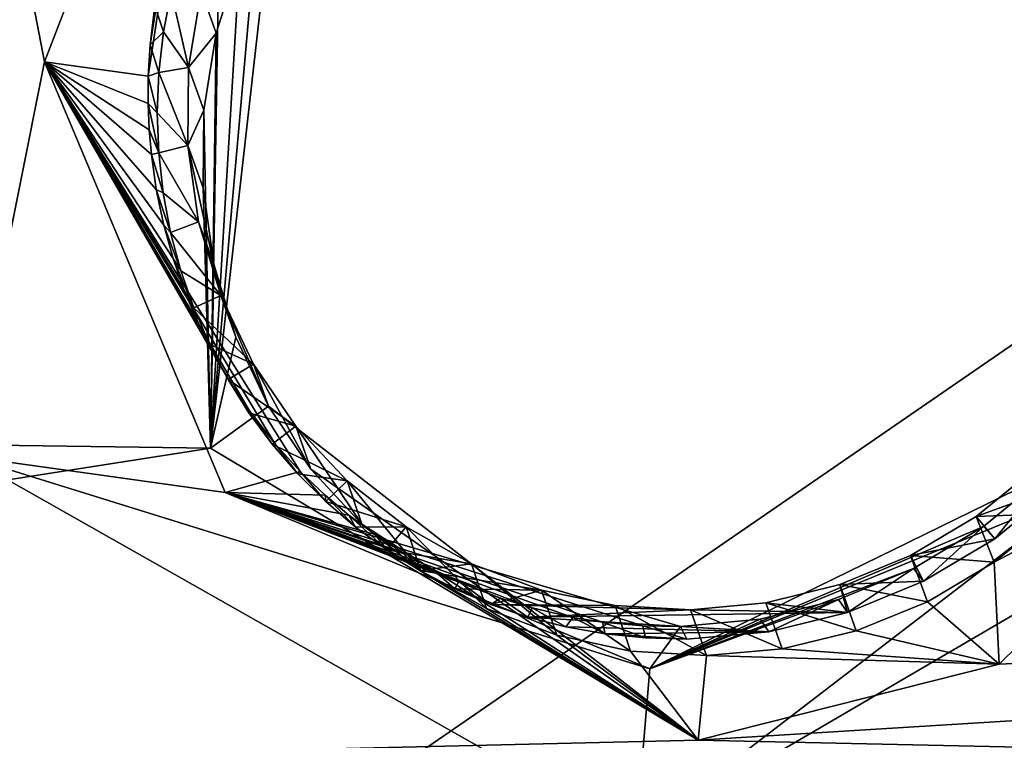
# Model space of a CAD drawing. Header units: millimetres. Extents: x -147 to 294, y -82 to 275.
# Tile 518 of 609: x 245.05 to 248.95, y 227.33 to 230.18. Entities that reach past the tile are written whole.
import ezdxf

# ---------------------------------------------------------------- set-up
doc = ezdxf.new("R2010")
doc.units = ezdxf.units.MM
doc.header["$LTSCALE"] = 67.506716
for name, color, linetype in [('1594', 7, 'CONTINUOUS'), ('1596', 7, 'CONTINUOUS'), ('1878', 7, 'CONTINUOUS'), ('2172', 7, 'CONTINUOUS'), ('2698', 7, 'CONTINUOUS'), ('2701', 7, 'CONTINUOUS'), ('2702', 7, 'CONTINUOUS'), ('2703', 7, 'CONTINUOUS'), ('2704', 7, 'CONTINUOUS'), ('2705', 7, 'CONTINUOUS'), ('2706', 7, 'CONTINUOUS'), ('556', 7, 'CONTINUOUS'), ('871', 7, 'CONTINUOUS')]:
    doc.layers.add(name, color=color, linetype=linetype)

msp = doc.modelspace()

# ---------------------------------------------------------------- linework, layer by layer
at = {"layer": '1594', "linetype": 'CONTINUOUS'}
msp.add_3dface([(258.604, 229.943, -12.1909), (247.9699, 237.6837, -9.2313), (255.0408, 234.6443, -10.9123), (258.604, 229.943, -12.1909)], dxfattribs=at)
at = {"layer": '1596', "linetype": 'CONTINUOUS'}
msp.add_3dface([(247.9699, 237.6837, -9.2313), (258.604, 229.943, -12.1909), (249.7922, 233.7785, -10.3514), (247.9699, 237.6837, -9.2313)], dxfattribs=at)
at = {"layer": '1878', "linetype": 'CONTINUOUS'}
for points in [[(258.8374, 224.8327, -13.4302), (247.4912, 226.949, -10.9204), (250.1941, 228.5283, -11.1317), (258.8374, 224.8327, -13.4302)], [(247.4912, 226.949, -10.9204), (236.5193, 227.3888, -9.3949), (244.8386, 228.4503, -10.2853), (247.4912, 226.949, -10.9204)], [(238.9614, 226.3736, -9.8232), (236.5193, 227.3888, -9.3949), (247.4912, 226.949, -10.9204), (238.9614, 226.3736, -9.8232)]]:
    msp.add_3dface(points, dxfattribs=at)
at = {"layer": '2172', "linetype": 'CONTINUOUS'}
for points in [[(236.8072, 230.2258, -6.6851), (236.8126, 228.6075, -6.9097), (245.8477, 230.8054, -7.7572), (236.8072, 230.2258, -6.6851)], [(245.8477, 230.8054, -7.7572), (236.8126, 228.6075, -6.9097), (245.809, 228.4815, -8.0753), (245.8477, 230.8054, -7.7572)], [(236.8126, 228.6075, -6.9097), (236.7604, 227.0665, -7.1303), (245.809, 228.4815, -8.0753), (236.8126, 228.6075, -6.9097)], [(248.9292, 227.6271, -8.694), (262.1478, 228.2172, -11.233), (249.8367, 228.5181, -8.7134), (248.9292, 227.6271, -8.694)], [(245.809, 228.4815, -8.0753), (236.7604, 227.0665, -7.1303), (247.7381, 227.3267, -8.5456), (245.809, 228.4815, -8.0753)], [(261.6879, 227.0229, -11.3175), (262.1478, 228.2172, -11.233), (247.7381, 227.3267, -8.5456), (261.6879, 227.0229, -11.3175)], [(247.7381, 227.3267, -8.5456), (262.1478, 228.2172, -11.233), (248.9292, 227.6271, -8.694), (247.7381, 227.3267, -8.5456)], [(236.7604, 227.0665, -7.1303), (261.6879, 227.0229, -11.3175), (247.7381, 227.3267, -8.5456), (236.7604, 227.0665, -7.1303)]]:
    msp.add_3dface(points, dxfattribs=at)
at = {"layer": '2698', "linetype": 'CONTINUOUS'}
for points in [[(245.8477, 230.8054, -7.7572), (245.809, 228.4815, -8.0753), (246.0067, 230.7178, -7.8704), (245.8477, 230.8054, -7.7572)], [(246.0067, 230.7178, -7.8704), (245.809, 228.4815, -8.0753), (246.0594, 230.698, -8.1078), (246.0067, 230.7178, -7.8704)], [(246.0594, 230.698, -8.1078), (245.809, 228.4815, -8.0753), (245.9242, 230.4195, -8.12), (246.0594, 230.698, -8.1078)], [(245.9242, 230.4195, -8.12), (245.809, 228.4815, -8.0753), (245.831, 230.1247, -8.1414), (245.9242, 230.4195, -8.12)], [(245.831, 230.1247, -8.1414), (245.809, 228.4815, -8.0753), (245.7824, 229.8195, -8.1715), (245.831, 230.1247, -8.1414)], [(245.7824, 229.8195, -8.1715), (245.809, 228.4815, -8.0753), (245.7795, 229.5116, -8.2095), (245.7824, 229.8195, -8.1715)], [(245.7795, 229.5116, -8.2095), (245.809, 228.4815, -8.0753), (245.8221, 229.21, -8.2545), (245.7795, 229.5116, -8.2095)], [(245.8221, 229.21, -8.2545), (245.809, 228.4815, -8.0753), (245.9087, 228.9205, -8.3054), (245.8221, 229.21, -8.2545)], [(245.9087, 228.9205, -8.3054), (245.809, 228.4815, -8.0753), (246.0373, 228.6479, -8.3612), (245.9087, 228.9205, -8.3054)], [(245.809, 228.4815, -8.0753), (247.7381, 227.3267, -8.5456), (246.0373, 228.6479, -8.3612), (245.809, 228.4815, -8.0753)], [(246.0373, 228.6479, -8.3612), (247.7381, 227.3267, -8.5456), (246.2051, 228.3993, -8.4206), (246.0373, 228.6479, -8.3612)], [(248.9292, 227.6271, -8.694), (249.8367, 228.5181, -8.7134), (248.91, 228.0302, -8.9209), (248.9292, 227.6271, -8.694)], [(248.91, 228.0302, -8.9209), (249.8367, 228.5181, -8.7134), (249.1499, 228.2238, -8.9365), (248.91, 228.0302, -8.9209)], [(246.2051, 228.3993, -8.4206), (247.7381, 227.3267, -8.5456), (246.4076, 228.1806, -8.4821), (246.2051, 228.3993, -8.4206)], [(246.4076, 228.1806, -8.4821), (247.7381, 227.3267, -8.5456), (246.6413, 227.9954, -8.5447), (246.4076, 228.1806, -8.4821)], [(248.6454, 227.8739, -8.8964), (248.9292, 227.6271, -8.694), (248.91, 228.0302, -8.9209), (248.6454, 227.8739, -8.8964)], [(246.6413, 227.9954, -8.5447), (247.7381, 227.3267, -8.5456), (246.9004, 227.8479, -8.6068), (246.6413, 227.9954, -8.5447)], [(246.9004, 227.8479, -8.6068), (247.7381, 227.3267, -8.5456), (247.1788, 227.7416, -8.6669), (246.9004, 227.8479, -8.6068)], [(248.3634, 227.7589, -8.8637), (248.9292, 227.6271, -8.694), (248.6454, 227.8739, -8.8964), (248.3634, 227.7589, -8.8637)], [(247.1788, 227.7416, -8.6669), (247.7381, 227.3267, -8.5456), (247.4712, 227.6789, -8.7239), (247.1788, 227.7416, -8.6669)], [(248.0706, 227.6876, -8.8235), (248.9292, 227.6271, -8.694), (248.3634, 227.7589, -8.8637), (248.0706, 227.6876, -8.8235)], [(247.4712, 227.6789, -8.7239), (247.7381, 227.3267, -8.5456), (247.771, 227.6607, -8.7766), (247.4712, 227.6789, -8.7239)], [(247.7381, 227.3267, -8.5456), (248.9292, 227.6271, -8.694), (247.771, 227.6607, -8.7766), (247.7381, 227.3267, -8.5456)], [(247.771, 227.6607, -8.7766), (248.9292, 227.6271, -8.694), (248.0706, 227.6876, -8.8235), (247.771, 227.6607, -8.7766)]]:
    msp.add_3dface(points, dxfattribs=at)
at = {"layer": '2701', "linetype": 'CONTINUOUS'}
for points in [[(245.9242, 230.4195, -8.12), (245.831, 230.1247, -8.1414), (245.7714, 230.2919, -8.8352), (245.9242, 230.4195, -8.12)], [(245.7714, 230.2919, -8.8352), (245.831, 230.1247, -8.1414), (245.7218, 229.9885, -8.8695), (245.7714, 230.2919, -8.8352)], [(245.831, 230.1247, -8.1414), (245.7824, 229.8195, -8.1715), (245.7218, 229.9885, -8.8695), (245.831, 230.1247, -8.1414)], [(245.7218, 229.9885, -8.8695), (245.7824, 229.8195, -8.1715), (245.7181, 229.6802, -8.9119), (245.7218, 229.9885, -8.8695)], [(245.7824, 229.8195, -8.1715), (245.7795, 229.5116, -8.2095), (245.7181, 229.6802, -8.9119), (245.7824, 229.8195, -8.1715)], [(245.7795, 229.5116, -8.2095), (245.8221, 229.21, -8.2545), (245.7181, 229.6802, -8.9119), (245.7795, 229.5116, -8.2095)], [(245.7181, 229.6802, -8.9119), (245.8221, 229.21, -8.2545), (245.7609, 229.3773, -8.9609), (245.7181, 229.6802, -8.9119)], [(245.8221, 229.21, -8.2545), (245.9087, 228.9205, -8.3054), (245.7609, 229.3773, -8.9609), (245.8221, 229.21, -8.2545)], [(245.7609, 229.3773, -8.9609), (245.9087, 228.9205, -8.3054), (245.8488, 229.0864, -9.0155), (245.7609, 229.3773, -8.9609)], [(245.9087, 228.9205, -8.3054), (246.0373, 228.6479, -8.3612), (245.8488, 229.0864, -9.0155), (245.9087, 228.9205, -8.3054)], [(245.8488, 229.0864, -9.0155), (246.0373, 228.6479, -8.3612), (245.9785, 228.8148, -9.0741), (245.8488, 229.0864, -9.0155)], [(246.0373, 228.6479, -8.3612), (246.2051, 228.3993, -8.4206), (245.9785, 228.8148, -9.0741), (246.0373, 228.6479, -8.3612)], [(245.9785, 228.8148, -9.0741), (246.2051, 228.3993, -8.4206), (246.1465, 228.5687, -9.1353), (245.9785, 228.8148, -9.0741)], [(246.2051, 228.3993, -8.4206), (246.4076, 228.1806, -8.4821), (246.1465, 228.5687, -9.1353), (246.2051, 228.3993, -8.4206)], [(246.1465, 228.5687, -9.1353), (246.4076, 228.1806, -8.4821), (246.349, 228.3526, -9.1979), (246.1465, 228.5687, -9.1353)], [(248.8383, 228.212, -9.6159), (249.1499, 228.2238, -8.9365), (249.0736, 228.4021, -9.6268), (248.8383, 228.212, -9.6159)], [(246.4076, 228.1806, -8.4821), (246.6413, 227.9954, -8.5447), (246.349, 228.3526, -9.1979), (246.4076, 228.1806, -8.4821)], [(246.349, 228.3526, -9.1979), (246.6413, 227.9954, -8.5447), (246.5821, 228.17, -9.2607), (246.349, 228.3526, -9.1979)], [(248.5783, 228.0577, -9.5959), (248.91, 228.0302, -8.9209), (248.8383, 228.212, -9.6159), (248.5783, 228.0577, -9.5959)], [(248.91, 228.0302, -8.9209), (249.1499, 228.2238, -8.9365), (248.8383, 228.212, -9.6159), (248.91, 228.0302, -8.9209)], [(246.6413, 227.9954, -8.5447), (246.9004, 227.8479, -8.6068), (246.5821, 228.17, -9.2607), (246.6413, 227.9954, -8.5447)], [(246.5821, 228.17, -9.2607), (246.9004, 227.8479, -8.6068), (246.8407, 228.0247, -9.3224), (246.5821, 228.17, -9.2607)], [(248.2985, 227.9425, -9.5673), (248.6454, 227.8739, -8.8964), (248.5783, 228.0577, -9.5959), (248.2985, 227.9425, -9.5673)], [(248.6454, 227.8739, -8.8964), (248.91, 228.0302, -8.9209), (248.5783, 228.0577, -9.5959), (248.6454, 227.8739, -8.8964)], [(246.9004, 227.8479, -8.6068), (247.1788, 227.7416, -8.6669), (246.8407, 228.0247, -9.3224), (246.9004, 227.8479, -8.6068)], [(246.8407, 228.0247, -9.3224), (247.1788, 227.7416, -8.6669), (247.1188, 227.9203, -9.3815), (246.8407, 228.0247, -9.3224)], [(248.0064, 227.8703, -9.5307), (248.3634, 227.7589, -8.8637), (248.2985, 227.9425, -9.5673), (248.0064, 227.8703, -9.5307)], [(248.3634, 227.7589, -8.8637), (248.6454, 227.8739, -8.8964), (248.2985, 227.9425, -9.5673), (248.3634, 227.7589, -8.8637)], [(247.1788, 227.7416, -8.6669), (247.4712, 227.6789, -8.7239), (247.1188, 227.9203, -9.3815), (247.1788, 227.7416, -8.6669)], [(247.1188, 227.9203, -9.3815), (247.4712, 227.6789, -8.7239), (247.4102, 227.8592, -9.4368), (247.1188, 227.9203, -9.3815)], [(247.4712, 227.6789, -8.7239), (247.771, 227.6607, -8.7766), (247.4102, 227.8592, -9.4368), (247.4712, 227.6789, -8.7239)], [(247.4102, 227.8592, -9.4368), (247.771, 227.6607, -8.7766), (247.7083, 227.8424, -9.4868), (247.4102, 227.8592, -9.4368)], [(247.7083, 227.8424, -9.4868), (248.0706, 227.6876, -8.8235), (248.0064, 227.8703, -9.5307), (247.7083, 227.8424, -9.4868)], [(248.0706, 227.6876, -8.8235), (248.3634, 227.7589, -8.8637), (248.0064, 227.8703, -9.5307), (248.0706, 227.6876, -8.8235)], [(247.771, 227.6607, -8.7766), (248.0706, 227.6876, -8.8235), (247.7083, 227.8424, -9.4868), (247.771, 227.6607, -8.7766)]]:
    msp.add_3dface(points, dxfattribs=at)
at = {"layer": '2702', "linetype": 'CONTINUOUS'}
for points in [[(245.6523, 230.289, -8.8178), (245.7218, 229.9885, -8.8695), (245.6225, 230.1293, -8.8353), (245.6523, 230.289, -8.8178)], [(245.7714, 230.2919, -8.8352), (245.7218, 229.9885, -8.8695), (245.6523, 230.289, -8.8178), (245.7714, 230.2919, -8.8352)], [(245.6225, 230.1293, -8.8353), (245.7218, 229.9885, -8.8695), (245.6043, 229.9684, -8.8548), (245.6225, 230.1293, -8.8353)], [(245.6043, 229.9684, -8.8548), (245.7181, 229.6802, -8.9119), (245.5979, 229.8092, -8.8759), (245.6043, 229.9684, -8.8548)], [(245.7218, 229.9885, -8.8695), (245.7181, 229.6802, -8.9119), (245.6043, 229.9684, -8.8548), (245.7218, 229.9885, -8.8695)], [(245.5979, 229.8092, -8.8759), (245.7181, 229.6802, -8.9119), (245.6037, 229.6509, -8.8989), (245.5979, 229.8092, -8.8759)], [(245.7181, 229.6802, -8.9119), (245.7609, 229.3773, -8.9609), (245.6037, 229.6509, -8.8989), (245.7181, 229.6802, -8.9119)], [(245.6037, 229.6509, -8.8989), (245.7609, 229.3773, -8.9609), (245.6215, 229.4922, -8.9238), (245.6037, 229.6509, -8.8989)], [(245.6215, 229.4922, -8.9238), (245.7609, 229.3773, -8.9609), (245.6507, 229.3357, -8.9503), (245.6215, 229.4922, -8.9238)], [(245.7609, 229.3773, -8.9609), (245.8488, 229.0864, -9.0155), (245.6507, 229.3357, -8.9503), (245.7609, 229.3773, -8.9609)], [(245.6507, 229.3357, -8.9503), (245.8488, 229.0864, -9.0155), (245.6908, 229.1837, -8.9779), (245.6507, 229.3357, -8.9503)], [(245.6908, 229.1837, -8.9779), (245.8488, 229.0864, -9.0155), (245.7419, 229.0367, -9.0065), (245.6908, 229.1837, -8.9779)], [(245.8488, 229.0864, -9.0155), (245.9785, 228.8148, -9.0741), (245.7419, 229.0367, -9.0065), (245.8488, 229.0864, -9.0155)], [(245.7419, 229.0367, -9.0065), (245.9785, 228.8148, -9.0741), (245.8048, 228.8928, -9.0366), (245.7419, 229.0367, -9.0065)], [(245.8048, 228.8928, -9.0366), (245.9785, 228.8148, -9.0741), (245.8781, 228.7539, -9.0677), (245.8048, 228.8928, -9.0366)], [(245.9785, 228.8148, -9.0741), (246.1465, 228.5687, -9.1353), (245.8781, 228.7539, -9.0677), (245.9785, 228.8148, -9.0741)], [(245.8781, 228.7539, -9.0677), (246.1465, 228.5687, -9.1353), (245.9607, 228.6221, -9.0993), (245.8781, 228.7539, -9.0677)], [(245.9607, 228.6221, -9.0993), (246.1465, 228.5687, -9.1353), (246.0521, 228.4983, -9.1312), (245.9607, 228.6221, -9.0993)], [(246.1465, 228.5687, -9.1353), (246.349, 228.3526, -9.1979), (246.0521, 228.4983, -9.1312), (246.1465, 228.5687, -9.1353)], [(246.0521, 228.4983, -9.1312), (246.349, 228.3526, -9.1979), (246.1537, 228.3809, -9.1639), (246.0521, 228.4983, -9.1312)], [(248.8383, 228.212, -9.6159), (249.0736, 228.4021, -9.6268), (249.1639, 228.3303, -9.6525), (248.8383, 228.212, -9.6159)], [(246.1537, 228.3809, -9.1639), (246.349, 228.3526, -9.1979), (246.2643, 228.2708, -9.1969), (246.1537, 228.3809, -9.1639)], [(246.349, 228.3526, -9.1979), (246.5821, 228.17, -9.2607), (246.2643, 228.2708, -9.1969), (246.349, 228.3526, -9.1979)], [(248.9126, 228.1235, -9.6414), (248.8383, 228.212, -9.6159), (249.1639, 228.3303, -9.6525), (248.9126, 228.1235, -9.6414)], [(246.2643, 228.2708, -9.1969), (246.5821, 228.17, -9.2607), (246.382, 228.1698, -9.2299), (246.2643, 228.2708, -9.1969)], [(248.5783, 228.0577, -9.5959), (248.8383, 228.212, -9.6159), (248.9126, 228.1235, -9.6414), (248.5783, 228.0577, -9.5959)], [(246.382, 228.1698, -9.2299), (246.5821, 228.17, -9.2607), (246.5056, 228.0791, -9.2623), (246.382, 228.1698, -9.2299)], [(246.5821, 228.17, -9.2607), (246.8407, 228.0247, -9.3224), (246.5056, 228.0791, -9.2623), (246.5821, 228.17, -9.2607)], [(248.6303, 227.9552, -9.6198), (248.5783, 228.0577, -9.5959), (248.9126, 228.1235, -9.6414), (248.6303, 227.9552, -9.6198)], [(246.5056, 228.0791, -9.2623), (246.8407, 228.0247, -9.3224), (246.6368, 227.9974, -9.2948), (246.5056, 228.0791, -9.2623)], [(248.2985, 227.9425, -9.5673), (248.5783, 228.0577, -9.5959), (248.6303, 227.9552, -9.6198), (248.2985, 227.9425, -9.5673)], [(246.8407, 228.0247, -9.3224), (247.1188, 227.9203, -9.3815), (246.6368, 227.9974, -9.2948), (246.8407, 228.0247, -9.3224)], [(246.6368, 227.9974, -9.2948), (247.1188, 227.9203, -9.3815), (246.7748, 227.9251, -9.327), (246.6368, 227.9974, -9.2948)], [(246.7748, 227.9251, -9.327), (247.1188, 227.9203, -9.3815), (246.918, 227.8633, -9.3586), (246.7748, 227.9251, -9.327)], [(248.0064, 227.8703, -9.5307), (248.2985, 227.9425, -9.5673), (248.3295, 227.831, -9.5891), (248.0064, 227.8703, -9.5307)], [(248.3295, 227.831, -9.5891), (248.2985, 227.9425, -9.5673), (248.6303, 227.9552, -9.6198), (248.3295, 227.831, -9.5891)], [(247.1188, 227.9203, -9.3815), (247.4102, 227.8592, -9.4368), (246.918, 227.8633, -9.3586), (247.1188, 227.9203, -9.3815)], [(247.4102, 227.8592, -9.4368), (247.7083, 227.8424, -9.4868), (246.918, 227.8633, -9.3586), (247.4102, 227.8592, -9.4368)], [(246.918, 227.8633, -9.3586), (247.7083, 227.8424, -9.4868), (247.0646, 227.8133, -9.3891), (246.918, 227.8633, -9.3586)], [(247.7083, 227.8424, -9.4868), (248.0064, 227.8703, -9.5307), (248.3295, 227.831, -9.5891), (247.7083, 227.8424, -9.4868)], [(247.0646, 227.8133, -9.3891), (247.7083, 227.8424, -9.4868), (248.3295, 227.831, -9.5891), (247.0646, 227.8133, -9.3891)], [(248.0183, 227.755, -9.55), (247.0646, 227.8133, -9.3891), (248.3295, 227.831, -9.5891), (248.0183, 227.755, -9.55)], [(247.2151, 227.7747, -9.4186), (247.0646, 227.8133, -9.3891), (248.0183, 227.755, -9.55), (247.2151, 227.7747, -9.4186)], [(247.3701, 227.7472, -9.4472), (247.2151, 227.7747, -9.4186), (248.0183, 227.755, -9.55), (247.3701, 227.7472, -9.4472)], [(247.6932, 227.7255, -9.502), (247.3701, 227.7472, -9.4472), (248.0183, 227.755, -9.55), (247.6932, 227.7255, -9.502)], [(247.5295, 227.7308, -9.475), (247.3701, 227.7472, -9.4472), (247.6932, 227.7255, -9.502), (247.5295, 227.7308, -9.475)]]:
    msp.add_3dface(points, dxfattribs=at)
at = {"layer": '2703', "linetype": 'CONTINUOUS'}
for points in [[(245.6523, 230.289, -8.8178), (245.6225, 230.1293, -8.8353), (245.5881, 230.2325, -9.1234), (245.6523, 230.289, -8.8178)], [(245.5881, 230.2325, -9.1234), (245.6225, 230.1293, -8.8353), (245.5694, 230.078, -9.1344), (245.5881, 230.2325, -9.1234)], [(245.6225, 230.1293, -8.8353), (245.6043, 229.9684, -8.8548), (245.5694, 230.078, -9.1344), (245.6225, 230.1293, -8.8353)], [(245.5694, 230.078, -9.1344), (245.6043, 229.9684, -8.8548), (245.5622, 229.9537, -9.1447), (245.5694, 230.078, -9.1344)], [(245.5622, 229.9537, -9.1447), (245.5979, 229.8092, -8.8759), (245.5615, 229.8464, -9.1547), (245.5622, 229.9537, -9.1447)], [(245.6043, 229.9684, -8.8548), (245.5979, 229.8092, -8.8759), (245.5622, 229.9537, -9.1447), (245.6043, 229.9684, -8.8548)], [(245.5979, 229.8092, -8.8759), (245.6037, 229.6509, -8.8989), (245.5615, 229.8464, -9.1547), (245.5979, 229.8092, -8.8759)], [(245.5615, 229.8464, -9.1547), (245.6037, 229.6509, -8.8989), (245.5658, 229.7418, -9.1653), (245.5615, 229.8464, -9.1547)], [(245.5658, 229.7418, -9.1653), (245.6037, 229.6509, -8.8989), (245.5743, 229.6437, -9.1762), (245.5658, 229.7418, -9.1653)], [(245.6037, 229.6509, -8.8989), (245.6215, 229.4922, -8.9238), (245.5743, 229.6437, -9.1762), (245.6037, 229.6509, -8.8989)], [(245.5743, 229.6437, -9.1762), (245.6215, 229.4922, -8.9238), (245.5939, 229.5059, -9.1928), (245.5743, 229.6437, -9.1762)], [(245.6215, 229.4922, -8.9238), (245.6507, 229.3357, -8.9503), (245.5939, 229.5059, -9.1928), (245.6215, 229.4922, -8.9238)], [(245.5939, 229.5059, -9.1928), (245.6507, 229.3357, -8.9503), (245.6234, 229.3648, -9.2116), (245.5939, 229.5059, -9.1928)], [(245.6507, 229.3357, -8.9503), (245.6908, 229.1837, -8.9779), (245.6234, 229.3648, -9.2116), (245.6507, 229.3357, -8.9503)], [(245.6234, 229.3648, -9.2116), (245.6908, 229.1837, -8.9779), (245.6604, 229.2323, -9.2309), (245.6234, 229.3648, -9.2116)], [(245.6908, 229.1837, -8.9779), (245.7419, 229.0367, -9.0065), (245.6604, 229.2323, -9.2309), (245.6908, 229.1837, -8.9779)], [(245.6604, 229.2323, -9.2309), (245.7419, 229.0367, -9.0065), (245.7019, 229.1128, -9.2501), (245.6604, 229.2323, -9.2309)], [(245.7019, 229.1128, -9.2501), (245.7419, 229.0367, -9.0065), (245.7563, 228.9829, -9.2724), (245.7019, 229.1128, -9.2501)], [(245.7419, 229.0367, -9.0065), (245.8048, 228.8928, -9.0366), (245.7563, 228.9829, -9.2724), (245.7419, 229.0367, -9.0065)], [(245.7563, 228.9829, -9.2724), (245.8048, 228.8928, -9.0366), (245.8265, 228.8436, -9.2982), (245.7563, 228.9829, -9.2724)], [(245.8048, 228.8928, -9.0366), (245.8781, 228.7539, -9.0677), (245.8265, 228.8436, -9.2982), (245.8048, 228.8928, -9.0366)], [(245.8265, 228.8436, -9.2982), (245.8781, 228.7539, -9.0677), (245.8869, 228.741, -9.319), (245.8265, 228.8436, -9.2982)], [(245.8781, 228.7539, -9.0677), (245.9607, 228.6221, -9.0993), (245.8869, 228.741, -9.319), (245.8781, 228.7539, -9.0677)], [(245.8869, 228.741, -9.319), (245.9607, 228.6221, -9.0993), (245.9624, 228.6291, -9.3437), (245.8869, 228.741, -9.319)], [(245.9607, 228.6221, -9.0993), (246.0521, 228.4983, -9.1312), (245.9624, 228.6291, -9.3437), (245.9607, 228.6221, -9.0993)], [(245.9624, 228.6291, -9.3437), (246.0521, 228.4983, -9.1312), (246.0634, 228.5001, -9.3745), (245.9624, 228.6291, -9.3437)], [(246.0521, 228.4983, -9.1312), (246.1537, 228.3809, -9.1639), (246.0634, 228.5001, -9.3745), (246.0521, 228.4983, -9.1312)], [(246.0634, 228.5001, -9.3745), (246.1537, 228.3809, -9.1639), (246.1638, 228.39, -9.4035), (246.0634, 228.5001, -9.3745)], [(246.1537, 228.3809, -9.1639), (246.2643, 228.2708, -9.1969), (246.1638, 228.39, -9.4035), (246.1537, 228.3809, -9.1639)], [(246.1638, 228.39, -9.4035), (246.2643, 228.2708, -9.1969), (246.2622, 228.2959, -9.4307), (246.1638, 228.39, -9.4035)], [(246.2643, 228.2708, -9.1969), (246.382, 228.1698, -9.2299), (246.2622, 228.2959, -9.4307), (246.2643, 228.2708, -9.1969)], [(246.2622, 228.2959, -9.4307), (246.382, 228.1698, -9.2299), (246.3562, 228.2169, -9.4556), (246.2622, 228.2959, -9.4307)], [(246.382, 228.1698, -9.2299), (246.5056, 228.0791, -9.2623), (246.3562, 228.2169, -9.4556), (246.382, 228.1698, -9.2299)], [(246.3562, 228.2169, -9.4556), (246.5056, 228.0791, -9.2623), (246.4607, 228.1395, -9.4824), (246.3562, 228.2169, -9.4556)], [(246.4607, 228.1395, -9.4824), (246.5056, 228.0791, -9.2623), (246.5648, 228.0721, -9.5082), (246.4607, 228.1395, -9.4824)], [(246.5056, 228.0791, -9.2623), (246.6368, 227.9974, -9.2948), (246.5648, 228.0721, -9.5082), (246.5056, 228.0791, -9.2623)], [(246.5648, 228.0721, -9.5082), (246.6368, 227.9974, -9.2948), (246.687, 228.0036, -9.5375), (246.5648, 228.0721, -9.5082)], [(246.6368, 227.9974, -9.2948), (246.7748, 227.9251, -9.327), (246.687, 228.0036, -9.5375), (246.6368, 227.9974, -9.2948)], [(246.687, 228.0036, -9.5375), (246.7748, 227.9251, -9.327), (246.7912, 227.9536, -9.5616), (246.687, 228.0036, -9.5375)], [(246.7748, 227.9251, -9.327), (246.918, 227.8633, -9.3586), (246.7912, 227.9536, -9.5616), (246.7748, 227.9251, -9.327)], [(246.7912, 227.9536, -9.5616), (246.918, 227.8633, -9.3586), (246.9558, 227.8885, -9.5983), (246.7912, 227.9536, -9.5616)], [(246.918, 227.8633, -9.3586), (247.0646, 227.8133, -9.3891), (246.9558, 227.8885, -9.5983), (246.918, 227.8633, -9.3586)], [(246.9558, 227.8885, -9.5983), (247.0646, 227.8133, -9.3891), (247.0811, 227.8497, -9.6252), (246.9558, 227.8885, -9.5983)], [(247.0646, 227.8133, -9.3891), (247.2151, 227.7747, -9.4186), (247.0811, 227.8497, -9.6252), (247.0646, 227.8133, -9.3891)], [(247.0811, 227.8497, -9.6252), (247.2151, 227.7747, -9.4186), (247.2422, 227.8122, -9.6586), (247.0811, 227.8497, -9.6252)], [(247.2151, 227.7747, -9.4186), (247.3701, 227.7472, -9.4472), (247.2422, 227.8122, -9.6586), (247.2151, 227.7747, -9.4186)], [(247.2422, 227.8122, -9.6586), (247.3701, 227.7472, -9.4472), (247.3603, 227.7931, -9.6823), (247.2422, 227.8122, -9.6586)], [(247.3701, 227.7472, -9.4472), (247.5295, 227.7308, -9.475), (247.3603, 227.7931, -9.6823), (247.3701, 227.7472, -9.4472)], [(247.3603, 227.7931, -9.6823), (247.5295, 227.7308, -9.475), (247.5198, 227.7784, -9.7132), (247.3603, 227.7931, -9.6823)], [(247.5295, 227.7308, -9.475), (247.6932, 227.7255, -9.502), (247.5198, 227.7784, -9.7132), (247.5295, 227.7308, -9.475)], [(247.5198, 227.7784, -9.7132), (247.6932, 227.7255, -9.502), (247.6681, 227.7758, -9.741), (247.5198, 227.7784, -9.7132)]]:
    msp.add_3dface(points, dxfattribs=at)
at = {"layer": '2704', "linetype": 'CONTINUOUS'}
for points in [[(245.152, 230.0111, -9.8241), (244.8488, 231.5707, -9.8537), (245.8419, 231.7982, -9.7434), (245.152, 230.0111, -9.8241)], [(245.5622, 229.9537, -9.1447), (245.152, 230.0111, -9.8241), (245.8419, 231.7982, -9.7434), (245.5622, 229.9537, -9.1447)], [(245.5694, 230.078, -9.1344), (245.5622, 229.9537, -9.1447), (245.8419, 231.7982, -9.7434), (245.5694, 230.078, -9.1344)], [(245.5881, 230.2325, -9.1234), (245.5694, 230.078, -9.1344), (245.8419, 231.7982, -9.7434), (245.5881, 230.2325, -9.1234)], [(244.8386, 228.4503, -10.2853), (244.8488, 231.5707, -9.8537), (245.152, 230.0111, -9.8241), (244.8386, 228.4503, -10.2853)], [(245.8659, 228.307, -10.137), (244.8386, 228.4503, -10.2853), (245.152, 230.0111, -9.8241), (245.8659, 228.307, -10.137)], [(245.5622, 229.9537, -9.1447), (245.5615, 229.8464, -9.1547), (245.152, 230.0111, -9.8241), (245.5622, 229.9537, -9.1447)], [(245.5615, 229.8464, -9.1547), (245.5658, 229.7418, -9.1653), (245.152, 230.0111, -9.8241), (245.5615, 229.8464, -9.1547)], [(245.5658, 229.7418, -9.1653), (245.5743, 229.6437, -9.1762), (245.152, 230.0111, -9.8241), (245.5658, 229.7418, -9.1653)], [(245.5743, 229.6437, -9.1762), (245.5939, 229.5059, -9.1928), (245.152, 230.0111, -9.8241), (245.5743, 229.6437, -9.1762)], [(245.5939, 229.5059, -9.1928), (245.6234, 229.3648, -9.2116), (245.152, 230.0111, -9.8241), (245.5939, 229.5059, -9.1928)], [(245.6234, 229.3648, -9.2116), (245.6604, 229.2323, -9.2309), (245.152, 230.0111, -9.8241), (245.6234, 229.3648, -9.2116)], [(245.6604, 229.2323, -9.2309), (245.7019, 229.1128, -9.2501), (245.152, 230.0111, -9.8241), (245.6604, 229.2323, -9.2309)], [(245.7019, 229.1128, -9.2501), (245.7563, 228.9829, -9.2724), (245.152, 230.0111, -9.8241), (245.7019, 229.1128, -9.2501)], [(245.7563, 228.9829, -9.2724), (245.8265, 228.8436, -9.2982), (245.152, 230.0111, -9.8241), (245.7563, 228.9829, -9.2724)], [(245.8265, 228.8436, -9.2982), (245.8869, 228.741, -9.319), (245.152, 230.0111, -9.8241), (245.8265, 228.8436, -9.2982)], [(245.8869, 228.741, -9.319), (245.9624, 228.6291, -9.3437), (245.152, 230.0111, -9.8241), (245.8869, 228.741, -9.319)], [(245.9624, 228.6291, -9.3437), (246.0634, 228.5001, -9.3745), (245.152, 230.0111, -9.8241), (245.9624, 228.6291, -9.3437)], [(246.0634, 228.5001, -9.3745), (246.1638, 228.39, -9.4035), (245.152, 230.0111, -9.8241), (246.0634, 228.5001, -9.3745)], [(246.1638, 228.39, -9.4035), (245.8659, 228.307, -10.137), (245.152, 230.0111, -9.8241), (246.1638, 228.39, -9.4035)], [(247.4912, 226.949, -10.9204), (244.8386, 228.4503, -10.2853), (247.5466, 227.6089, -10.5193), (247.4912, 226.949, -10.9204)], [(247.5466, 227.6089, -10.5193), (244.8386, 228.4503, -10.2853), (245.8659, 228.307, -10.137), (247.5466, 227.6089, -10.5193)], [(246.1638, 228.39, -9.4035), (246.2622, 228.2959, -9.4307), (245.8659, 228.307, -10.137), (246.1638, 228.39, -9.4035)], [(246.2622, 228.2959, -9.4307), (246.3562, 228.2169, -9.4556), (245.8659, 228.307, -10.137), (246.2622, 228.2959, -9.4307)], [(246.3562, 228.2169, -9.4556), (246.4607, 228.1395, -9.4824), (245.8659, 228.307, -10.137), (246.3562, 228.2169, -9.4556)], [(246.4607, 228.1395, -9.4824), (246.5648, 228.0721, -9.5082), (245.8659, 228.307, -10.137), (246.4607, 228.1395, -9.4824)], [(246.5648, 228.0721, -9.5082), (246.687, 228.0036, -9.5375), (245.8659, 228.307, -10.137), (246.5648, 228.0721, -9.5082)], [(246.687, 228.0036, -9.5375), (246.7912, 227.9536, -9.5616), (245.8659, 228.307, -10.137), (246.687, 228.0036, -9.5375)], [(246.7912, 227.9536, -9.5616), (246.9558, 227.8885, -9.5983), (245.8659, 228.307, -10.137), (246.7912, 227.9536, -9.5616)], [(246.9558, 227.8885, -9.5983), (247.0811, 227.8497, -9.6252), (245.8659, 228.307, -10.137), (246.9558, 227.8885, -9.5983)], [(247.0811, 227.8497, -9.6252), (247.2422, 227.8122, -9.6586), (245.8659, 228.307, -10.137), (247.0811, 227.8497, -9.6252)], [(247.2422, 227.8122, -9.6586), (247.3603, 227.7931, -9.6823), (245.8659, 228.307, -10.137), (247.2422, 227.8122, -9.6586)], [(247.3603, 227.7931, -9.6823), (247.5198, 227.7784, -9.7132), (245.8659, 228.307, -10.137), (247.3603, 227.7931, -9.6823)], [(247.5198, 227.7784, -9.7132), (247.6681, 227.7758, -9.741), (245.8659, 228.307, -10.137), (247.5198, 227.7784, -9.7132)], [(245.8659, 228.307, -10.137), (247.6681, 227.7758, -9.741), (247.5466, 227.6089, -10.5193), (245.8659, 228.307, -10.137)]]:
    msp.add_3dface(points, dxfattribs=at)
at = {"layer": '2705', "linetype": 'CONTINUOUS'}
for points in [[(250.1941, 228.5283, -11.1317), (247.4912, 226.949, -10.9204), (249.2791, 228.3212, -10.7321), (250.1941, 228.5283, -11.1317)], [(249.2791, 228.3212, -10.7321), (247.5466, 227.6089, -10.5193), (249.1198, 228.3779, -9.9522), (249.2791, 228.3212, -10.7321)], [(249.1198, 228.3779, -9.9522), (247.5466, 227.6089, -10.5193), (248.8679, 228.1713, -9.9256), (249.1198, 228.3779, -9.9522)], [(247.4912, 226.949, -10.9204), (247.5466, 227.6089, -10.5193), (249.2791, 228.3212, -10.7321), (247.4912, 226.949, -10.9204)], [(248.8679, 228.1713, -9.9256), (247.5466, 227.6089, -10.5193), (248.5906, 228.0052, -9.8903), (248.8679, 228.1713, -9.9256)], [(248.5906, 228.0052, -9.8903), (247.5466, 227.6089, -10.5193), (248.2939, 227.8824, -9.8472), (248.5906, 228.0052, -9.8903)], [(248.2939, 227.8824, -9.8472), (247.5466, 227.6089, -10.5193), (247.9841, 227.8055, -9.7972), (248.2939, 227.8824, -9.8472)], [(247.5466, 227.6089, -10.5193), (247.6681, 227.7758, -9.741), (247.9841, 227.8055, -9.7972), (247.5466, 227.6089, -10.5193)]]:
    msp.add_3dface(points, dxfattribs=at)
at = {"layer": '2706', "linetype": 'CONTINUOUS'}
for points in [[(248.9126, 228.1235, -9.6414), (249.1198, 228.3779, -9.9522), (248.8679, 228.1713, -9.9256), (248.9126, 228.1235, -9.6414)], [(248.9126, 228.1235, -9.6414), (249.1639, 228.3303, -9.6525), (249.1198, 228.3779, -9.9522), (248.9126, 228.1235, -9.6414)], [(248.6303, 227.9552, -9.6198), (248.8679, 228.1713, -9.9256), (248.5906, 228.0052, -9.8903), (248.6303, 227.9552, -9.6198)], [(248.6303, 227.9552, -9.6198), (248.9126, 228.1235, -9.6414), (248.8679, 228.1713, -9.9256), (248.6303, 227.9552, -9.6198)], [(248.3295, 227.831, -9.5891), (248.5906, 228.0052, -9.8903), (248.2939, 227.8824, -9.8472), (248.3295, 227.831, -9.5891)], [(248.3295, 227.831, -9.5891), (248.6303, 227.9552, -9.6198), (248.5906, 228.0052, -9.8903), (248.3295, 227.831, -9.5891)], [(248.0183, 227.755, -9.55), (248.2939, 227.8824, -9.8472), (247.9841, 227.8055, -9.7972), (248.0183, 227.755, -9.55)], [(248.0183, 227.755, -9.55), (248.3295, 227.831, -9.5891), (248.2939, 227.8824, -9.8472), (248.0183, 227.755, -9.55)], [(247.6681, 227.7758, -9.741), (248.0183, 227.755, -9.55), (247.9841, 227.8055, -9.7972), (247.6681, 227.7758, -9.741)], [(247.6932, 227.7255, -9.502), (248.0183, 227.755, -9.55), (247.6681, 227.7758, -9.741), (247.6932, 227.7255, -9.502)]]:
    msp.add_3dface(points, dxfattribs=at)
at = {"layer": '556', "linetype": 'CONTINUOUS'}
for points in [[(233.3916, 226.4584, -39.0858), (261.5082, 237.5115, -37.2259), (233.1463, 217.9973, -41.4154), (233.3916, 226.4584, -39.0858)], [(233.1463, 217.9973, -41.4154), (261.5082, 237.5115, -37.2259), (262.8979, 217.597, -42.8457), (233.1463, 217.9973, -41.4154)], [(233.6799, 235.3329, -36.3477), (261.5082, 237.5115, -37.2259), (233.3916, 226.4584, -39.0858), (233.6799, 235.3329, -36.3477)]]:
    msp.add_3dface(points, dxfattribs=at)
at = {"layer": '871', "linetype": 'CONTINUOUS'}
for points in [[(234.1615, 245.1822, -31.7777), (233.3241, 217.4829, -39.7272), (248.3345, 241.4576, -34.1554), (234.1615, 245.1822, -31.7777)], [(233.3241, 217.4829, -39.7272), (258.5558, 231.2743, -37.6522), (248.3345, 241.4576, -34.1554), (233.3241, 217.4829, -39.7272)], [(233.3241, 217.4829, -39.7272), (262.1082, 217.339, -41.3386), (258.5558, 231.2743, -37.6522), (233.3241, 217.4829, -39.7272)]]:
    msp.add_3dface(points, dxfattribs=at)

doc.saveas('drawing.dxf')
